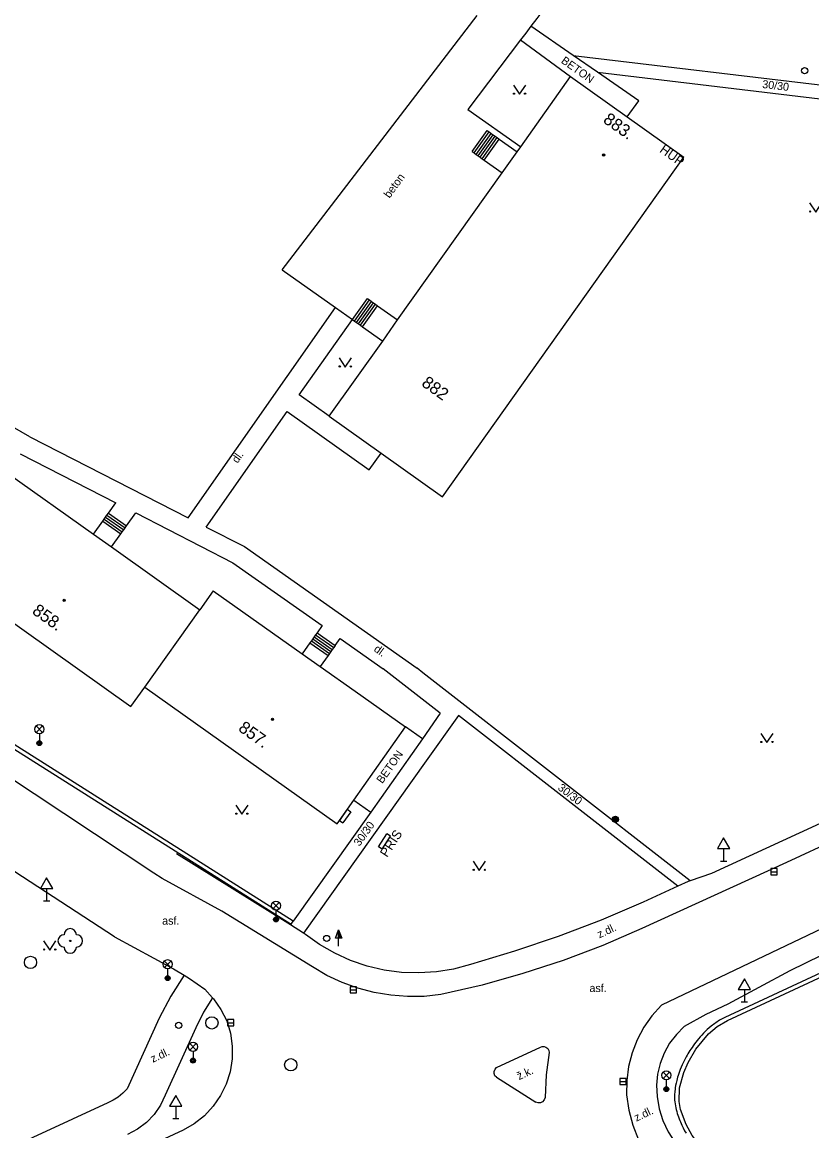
# Model space of a CAD drawing. Extents: x -539515 to -538098, y -1182060 to -1180157.
# Drawn here: x -538446.1 to -538381.9, y -1181318.3 to -1181228.2 of the extents above; entities that cross this region are included whole.
import ezdxf

# ---------------------------------------------------------------- set-up
doc = ezdxf.new("R2010")
doc.units = 0
for name, color, linetype in [('Vrstva 1', 7, 'Continuous'), ('Vrstva 13', 7, 'Continuous'), ('Vrstva 22', 7, 'Continuous'), ('Vrstva 24', 7, 'Continuous'), ('Vrstva 25', 7, 'Continuous'), ('Vrstva 27', 7, 'Continuous'), ('Vrstva 28', 7, 'Continuous'), ('Vrstva 31', 7, 'Continuous'), ('Vrstva 33', 7, 'Continuous'), ('Vrstva 34', 7, 'Continuous'), ('Vrstva 36', 7, 'Continuous'), ('Vrstva 39', 7, 'Continuous'), ('Vrstva 40', 7, 'Continuous'), ('Vrstva 41', 7, 'Continuous'), ('Vrstva 47', 7, 'Continuous'), ('Vrstva 68', 7, 'Continuous'), ('Vrstva 88', 7, 'Continuous')]:
    doc.layers.add(name, color=color, linetype=linetype)

msp = doc.modelspace()

# ---------------------------------------------------------------- linework, layer by layer
at = {"layer": 'Vrstva 1'}
for p, q in [((-538411.942, -1181266.799), (-538392.33, -1181239.21)), ((-538452.84, -1181272.74), (-538437.25, -1181283.83)), ((-538430.57, -1181274.438), (-538431.655, -1181275.965)), ((-538436.1, -1181282.25), (-538420.5, -1181293.35))]:
    msp.add_line(p, q, dxfattribs=at)
for points in [[(-538405.585, -1181238.374), (-538401.53, -1181232.67)], [(-538401.53, -1181232.67), (-538396.931, -1181235.939)], [(-538396.931, -1181235.939), (-538392.33, -1181239.21)], [(-538407.092, -1181240.494), (-538405.875, -1181238.782)], [(-538405.875, -1181238.782), (-538405.585, -1181238.374)], [(-538415.579, -1181252.434), (-538407.092, -1181240.494)], [(-538416.795, -1181254.145), (-538415.579, -1181252.434)], [(-538421.142, -1181260.259), (-538416.795, -1181254.145)], [(-538421.142, -1181260.259), (-538416.929, -1181263.254)], [(-538416.929, -1181263.254), (-538411.942, -1181266.799)], [(-538447.283, -1181264.849), (-538440.285, -1181269.826)], [(-538440.285, -1181269.826), (-538438.818, -1181270.869)], [(-538438.818, -1181270.869), (-538431.655, -1181275.965)], [(-538430.57, -1181274.438), (-538423.341, -1181279.545)], [(-538436.1, -1181282.25), (-538431.655, -1181275.965)], [(-538423.341, -1181279.545), (-538421.871, -1181280.584)], [(-538421.871, -1181280.584), (-538419.024, -1181282.595)], [(-538437.25, -1181283.83), (-538436.1, -1181282.25)], [(-538419.024, -1181282.595), (-538414.94, -1181285.48)], [(-538419.148, -1181291.436), (-538414.94, -1181285.48)], [(-538420.5, -1181293.35), (-538419.148, -1181291.436)]]:
    msp.add_lwpolyline(points, dxfattribs=at)
at = {"layer": 'Vrstva 13'}
for p, q in [((-538424.946, -1181248.351), (-538409.13, -1181227.69)), ((-538405.6, -1181229.69), (-538409.868, -1181235.33)), ((-538405.6, -1181229.69), (-538401.53, -1181232.67)), ((-538401.321, -1181230.946), (-538374.3, -1181234.17)), ((-538396, -1181234.63), (-538399.34, -1181232.31)), ((-538399.34, -1181232.31), (-538373.69, -1181235.37)), ((-538409.868, -1181235.33), (-538405.585, -1181238.374)), ((-538396.931, -1181235.939), (-538396, -1181234.63)), ((-538409.537, -1181238.756), (-538408.32, -1181237.044)), ((-538409.373, -1181238.871), (-538408.156, -1181237.159)), ((-538409.21, -1181238.987), (-538407.993, -1181237.275)), ((-538409.047, -1181239.103), (-538407.83, -1181237.391)), ((-538408.884, -1181239.219), (-538407.667, -1181237.507)), ((-538408.721, -1181239.335), (-538407.504, -1181237.623)), ((-538408.558, -1181239.451), (-538407.341, -1181237.739)), ((-538424.946, -1181248.351), (-538420.636, -1181251.416)), ((-538445.452, -1181261.925), (-538464.962, -1181250.68)), ((-538432.604, -1181268.503), (-538420.636, -1181251.416)), ((-538420.636, -1181251.416), (-538419.241, -1181252.406)), ((-538419.241, -1181252.406), (-538418.025, -1181250.695)), ((-538419.077, -1181252.521), (-538417.861, -1181250.81)), ((-538418.914, -1181252.637), (-538417.698, -1181250.926)), ((-538418.751, -1181252.753), (-538417.535, -1181251.042)), ((-538418.588, -1181252.869), (-538417.372, -1181251.158)), ((-538418.425, -1181252.985), (-538417.209, -1181251.274)), ((-538423.588, -1181258.52), (-538419.241, -1181252.406)), ((-538421.142, -1181260.259), (-538423.588, -1181258.52)), ((-538431.121, -1181269.262), (-538424.54, -1181259.866)), ((-538424.54, -1181259.866), (-538417.884, -1181264.598)), ((-538445.452, -1181261.925), (-538432.604, -1181268.503)), ((-538417.884, -1181264.598), (-538416.929, -1181263.254)), ((-538446.251, -1181263.312), (-538438.478, -1181267.285)), ((-538439.072, -1181268.12), (-538438.478, -1181267.285)), ((-538439.419, -1181268.607), (-538437.945, -1181269.641)), ((-538439.303, -1181268.444), (-538437.829, -1181269.478)), ((-538439.187, -1181268.282), (-538437.713, -1181269.316)), ((-538439.072, -1181268.12), (-538437.598, -1181269.154)), ((-538437.598, -1181269.154), (-538436.857, -1181268.112)), ((-538436.857, -1181268.112), (-538428.954, -1181272.151)), ((-538439.535, -1181268.771), (-538438.061, -1181269.805)), ((-538431.121, -1181269.262), (-538428.03, -1181270.844)), ((-538428.03, -1181270.844), (-538413.994, -1181280.727)), ((-538428.954, -1181272.151), (-538421.718, -1181277.262)), ((-538421.718, -1181277.262), (-538422.125, -1181277.834)), ((-538422.586, -1181278.487), (-538421.116, -1181279.526)), ((-538422.471, -1181278.323), (-538421.001, -1181279.362)), ((-538422.355, -1181278.16), (-538420.885, -1181279.199)), ((-538422.24, -1181277.997), (-538420.77, -1181279.036)), ((-538422.125, -1181277.834), (-538420.655, -1181278.873)), ((-538420.655, -1181278.873), (-538420.248, -1181278.301)), ((-538420.248, -1181278.301), (-538416.756, -1181280.768)), ((-538422.702, -1181278.65), (-538421.232, -1181279.689)), ((-538415.057, -1181282.092), (-538416.756, -1181280.768)), ((-538412.12, -1181284.38), (-538415.057, -1181282.092)), ((-538392.823, -1181298.429), (-538410.636, -1181284.556)), ((-538413.571, -1181286.443), (-538414.94, -1181285.48)), ((-538374.96, -1181290.41), (-538390.09, -1181297.39)), ((-538419.148, -1181291.436), (-538417.77, -1181292.41)), ((-538417.77, -1181292.41), (-538424.07, -1181301.256)), ((-538424.293, -1181301.569), (-538433.53, -1181295.8)), ((-538374.7, -1181300.86), (-538383.72, -1181305.3)), ((-538383.72, -1181305.3), (-538388.76, -1181308.01)), ((-538434.94, -1181309.15), (-538437.56, -1181314.89)), ((-538431.98, -1181309.92), (-538434.46, -1181315.39)), ((-538439.11, -1181316.03), (-538452.17, -1181322.04))]:
    msp.add_line(p, q, dxfattribs=at)
for points in [[(-538402.838, -1181226.015), (-538403.796, -1181227.3), (-538404.277, -1181227.94), (-538404.76, -1181228.58), (-538405.18, -1181229.135), (-538405.6, -1181229.69)], [(-538399.34, -1181232.31), (-538401.321, -1181230.946), (-538404.76, -1181228.58)], [(-538408.32, -1181237.044), (-538408.156, -1181237.159), (-538407.993, -1181237.275), (-538407.83, -1181237.391), (-538407.667, -1181237.507), (-538407.504, -1181237.623), (-538407.341, -1181237.739), (-538405.875, -1181238.782)], [(-538409.537, -1181238.756), (-538409.373, -1181238.871), (-538409.21, -1181238.987), (-538409.047, -1181239.103), (-538408.884, -1181239.219), (-538408.721, -1181239.335), (-538408.558, -1181239.451), (-538407.092, -1181240.494)], [(-538418.025, -1181250.695), (-538417.861, -1181250.81), (-538417.698, -1181250.926), (-538417.535, -1181251.042), (-538417.372, -1181251.158), (-538417.209, -1181251.274), (-538415.579, -1181252.434)], [(-538419.241, -1181252.406), (-538419.077, -1181252.521), (-538418.914, -1181252.637), (-538418.751, -1181252.753), (-538418.588, -1181252.869), (-538418.425, -1181252.985), (-538416.795, -1181254.145)], [(-538440.285, -1181269.826), (-538439.535, -1181268.771), (-538439.419, -1181268.607), (-538439.303, -1181268.444), (-538439.187, -1181268.282), (-538439.072, -1181268.12)], [(-538438.818, -1181270.869), (-538438.061, -1181269.805), (-538437.945, -1181269.641), (-538437.829, -1181269.478), (-538437.713, -1181269.316), (-538437.598, -1181269.154)], [(-538422.125, -1181277.834), (-538422.24, -1181277.997), (-538422.355, -1181278.16), (-538422.471, -1181278.323), (-538422.586, -1181278.487), (-538422.702, -1181278.65), (-538423.341, -1181279.545)], [(-538420.655, -1181278.873), (-538420.77, -1181279.036), (-538420.885, -1181279.199), (-538421.001, -1181279.362), (-538421.116, -1181279.526), (-538421.232, -1181279.689), (-538421.871, -1181280.584)], [(-538413.532, -1181281.086), (-538413.994, -1181280.727)], [(-538391.828, -1181297.99), (-538413.532, -1181281.086)], [(-538412.12, -1181284.38), (-538413.571, -1181286.443)], [(-538410.636, -1181284.556), (-538413.264, -1181288.247)], [(-538413.571, -1181286.443), (-538417.77, -1181292.41)], [(-538413.264, -1181288.247), (-538423.227, -1181302.235)], [(-538390.09, -1181297.39), (-538391.828, -1181297.99), (-538391.98, -1181298.04), (-538392.823, -1181298.429), (-538395.63, -1181299.71)], [(-538395.63, -1181299.71), (-538399.063, -1181301.172), (-538402.553, -1181302.508)], [(-538423.07, -1181302.34), (-538423.227, -1181302.235), (-538424.293, -1181301.569)], [(-538419.396, -1181304.457), (-538420.687, -1181303.871), (-538421.915, -1181303.161), (-538423.07, -1181302.34)], [(-538402.553, -1181302.508), (-538406.089, -1181303.715), (-538409.67, -1181304.79)], [(-538409.67, -1181304.79), (-538411.037, -1181305.156), (-538412.437, -1181305.384), (-538413.852, -1181305.474), (-538415.269, -1181305.425), (-538416.674, -1181305.238), (-538418.054, -1181304.914), (-538419.396, -1181304.457)], [(-538432.91, -1181305.65), (-538434.003, -1181307.356), (-538434.94, -1181309.15)], [(-538430.61, -1181307.48), (-538431.36, -1181308.662), (-538431.98, -1181309.92)], [(-538388.76, -1181308.01), (-538390.56, -1181308.84), (-538392.31, -1181309.82)], [(-538392.31, -1181309.82), (-538392.944, -1181310.461), (-538393.489, -1181311.184), (-538393.928, -1181311.974), (-538394.255, -1181312.818), (-538394.462, -1181313.699), (-538394.545, -1181314.599), (-538394.5, -1181315.5)], [(-538437.56, -1181314.89), (-538437.897, -1181315.238), (-538438.268, -1181315.549), (-538438.673, -1181315.815), (-538439.11, -1181316.03)], [(-538434.46, -1181315.39), (-538434.848, -1181316.21), (-538435.362, -1181316.957), (-538435.989, -1181317.613), (-538436.713, -1181318.158), (-538437.52, -1181318.58)], [(-538394.5, -1181315.5), (-538394.329, -1181316.496), (-538394.03, -1181317.458), (-538393.61, -1181318.374), (-538393.077, -1181319.229), (-538392.438, -1181320.009), (-538391.71, -1181320.7)]]:
    msp.add_lwpolyline(points, dxfattribs=at)
at = {"layer": 'Vrstva 22'}
msp.add_circle((-538442.17, -1181302.87), 0.05, dxfattribs=at)
for centre, start, end in [((-538442.17, -1181302.37), 0, 180), ((-538442.67, -1181302.87), 90, 270), ((-538441.67, -1181302.87), 270, 90), ((-538442.17, -1181303.37), 180, 0)]:
    msp.add_arc(centre, 0.5, start, end, dxfattribs=at)
at = {"layer": 'Vrstva 24'}
for p, q in [((-538419.673, -1181292.18), (-538420.313, -1181293.09)), ((-538419.39, -1181292.38), (-538420.03, -1181293.29)), ((-538419.673, -1181292.18), (-538419.39, -1181292.38)), ((-538420.313, -1181293.09), (-538420.03, -1181293.29)), ((-538417.14, -1181295.23), (-538416.45, -1181294.17)), ((-538416.846, -1181295.42), (-538416.156, -1181294.36)), ((-538416.156, -1181294.36), (-538416.45, -1181294.17)), ((-538416.846, -1181295.42), (-538417.14, -1181295.23))]:
    msp.add_line(p, q, dxfattribs=at)
at = {"layer": 'Vrstva 25'}
for p, q in [((-538420.623, -1181302.648), (-538420.37, -1181301.974)), ((-538420.37, -1181302.648), (-538420.623, -1181302.648)), ((-538420.37, -1181303.3), (-538420.37, -1181302.65))]:
    msp.add_line(p, q, dxfattribs=at)
for points in [[(-538420.12, -1181302.65), (-538420.37, -1181302.65), (-538420.37, -1181301.974), (-538420.37, -1181301.974)], [(-538420.178, -1181302.61), (-538420.331, -1181302.61), (-538420.331, -1181302.198)], [(-538420.235, -1181302.571), (-538420.291, -1181302.571), (-538420.291, -1181302.421)]]:
    msp.add_lwpolyline(points, close=True, dxfattribs=at)
for radius in [0.25, 0.2, 0.15, 0.1, 0.05]:
    msp.add_circle((-538397.89, -1181293), radius, dxfattribs=at)
at = {"layer": 'Vrstva 27'}
for p, q in [((-538385.26, -1181297.25), (-538384.76, -1181297.25)), ((-538419.43, -1181306.85), (-538418.93, -1181306.85)), ((-538429.39, -1181309.51), (-538428.89, -1181309.51)), ((-538397.53, -1181314.29), (-538397.03, -1181314.29))]:
    msp.add_line(p, q, dxfattribs=at)
for points in [[(-538385.26, -1181297.5), (-538384.76, -1181297.5), (-538384.76, -1181297), (-538385.26, -1181297)], [(-538419.43, -1181307.1), (-538418.93, -1181307.1), (-538418.93, -1181306.6), (-538419.43, -1181306.6)], [(-538429.39, -1181309.76), (-538428.89, -1181309.76), (-538428.89, -1181309.26), (-538429.39, -1181309.26)], [(-538397.53, -1181314.54), (-538397.03, -1181314.54), (-538397.03, -1181314.04), (-538397.53, -1181314.04)]]:
    msp.add_lwpolyline(points, close=True, dxfattribs=at)
for centre in [(-538445.4, -1181304.61), (-538430.67, -1181309.53), (-538424.26, -1181312.93)]:
    msp.add_circle(centre, 0.5, dxfattribs=at)
at = {"layer": 'Vrstva 28'}
msp.add_circle((-538382.523, -1181232.185), 0.25, dxfattribs=at)
at = {"layer": 'Vrstva 31'}
for centre in [(-538421.34, -1181302.67), (-538433.36, -1181309.73)]:
    msp.add_circle(centre, 0.25, dxfattribs=at)
at = {"layer": 'Vrstva 33'}
for p, q in [((-538444.945, -1181285.94), (-538444.415, -1181285.41)), ((-538444.945, -1181285.41), (-538444.415, -1181285.94)), ((-538444.68, -1181286.05), (-538444.68, -1181286.8)), ((-538425.724, -1181300.271), (-538425.196, -1181299.741)), ((-538425.724, -1181299.741), (-538425.196, -1181300.271)), ((-538425.46, -1181300.38), (-538425.46, -1181301.13)), ((-538434.524, -1181305.031), (-538433.996, -1181304.501)), ((-538434.524, -1181304.501), (-538433.996, -1181305.031)), ((-538434.26, -1181305.14), (-538434.26, -1181305.89)), ((-538432.464, -1181311.731), (-538431.936, -1181311.201)), ((-538432.464, -1181311.201), (-538431.936, -1181311.731)), ((-538432.2, -1181311.84), (-538432.2, -1181312.59)), ((-538394.024, -1181314.051), (-538393.496, -1181313.521)), ((-538394.024, -1181313.521), (-538393.496, -1181314.051)), ((-538393.76, -1181314.16), (-538393.76, -1181314.91))]:
    msp.add_line(p, q, dxfattribs=at)
for centre, radius in [((-538444.68, -1181285.675), 0.375), ((-538444.68, -1181286.8), 0.2), ((-538444.68, -1181286.8), 0.145), ((-538444.68, -1181286.8), 0.0876), ((-538425.46, -1181300.006), 0.375), ((-538425.46, -1181301.131), 0.2), ((-538425.46, -1181301.131), 0.145), ((-538425.46, -1181301.131), 0.0876), ((-538434.26, -1181304.766), 0.375), ((-538434.26, -1181305.891), 0.2), ((-538434.26, -1181305.891), 0.145), ((-538434.26, -1181305.891), 0.0876), ((-538432.2, -1181311.466), 0.375), ((-538432.2, -1181312.591), 0.2), ((-538432.2, -1181312.591), 0.145), ((-538432.2, -1181312.591), 0.0876), ((-538393.76, -1181313.786), 0.375), ((-538393.76, -1181314.911), 0.2), ((-538393.76, -1181314.911), 0.145), ((-538393.76, -1181314.911), 0.0876)]:
    msp.add_circle(centre, radius, dxfattribs=at)
at = {"layer": 'Vrstva 34'}
for p, q in [((-538389.101, -1181295.371), (-538389.101, -1181296.389)), ((-538389.351, -1181296.389), (-538388.851, -1181296.389)), ((-538444.09, -1181298.602), (-538444.09, -1181299.62)), ((-538444.34, -1181299.62), (-538443.84, -1181299.62)), ((-538387.42, -1181306.804), (-538387.42, -1181307.82)), ((-538387.67, -1181307.82), (-538387.17, -1181307.82)), ((-538433.6, -1181316.284), (-538433.6, -1181317.3)), ((-538433.85, -1181317.3), (-538433.35, -1181317.3))]:
    msp.add_line(p, q, dxfattribs=at)
for points in [[(-538389.601, -1181295.371), (-538388.601, -1181295.371), (-538389.101, -1181294.505)], [(-538444.59, -1181298.602), (-538443.59, -1181298.602), (-538444.09, -1181297.736)], [(-538387.92, -1181306.804), (-538386.92, -1181306.804), (-538387.42, -1181305.936)], [(-538434.1, -1181316.284), (-538433.1, -1181316.284), (-538433.6, -1181315.416)]]:
    msp.add_lwpolyline(points, close=True, dxfattribs=at)
at = {"layer": 'Vrstva 36'}
for points in [[(-538406.18, -1181233.352), (-538405.68, -1181234.102), (-538405.18, -1181233.352)], [(-538382.127, -1181242.925), (-538381.627, -1181243.675), (-538381.126, -1181242.925)], [(-538420.334, -1181255.507), (-538419.834, -1181256.257), (-538419.334, -1181255.507)], [(-538386.087, -1181286.011), (-538385.587, -1181286.761), (-538385.086, -1181286.011)], [(-538428.733, -1181291.835), (-538428.233, -1181292.585), (-538427.733, -1181291.835)], [(-538409.452, -1181296.399), (-538408.952, -1181297.149), (-538408.451, -1181296.399)], [(-538444.335, -1181302.87), (-538443.835, -1181303.62), (-538443.335, -1181302.87)]]:
    msp.add_lwpolyline(points, dxfattribs=at)
for centre in [(-538406.13, -1181234.052), (-538405.231, -1181234.052), (-538382.077, -1181243.625), (-538420.284, -1181256.207), (-538419.385, -1181256.207), (-538386.037, -1181286.711), (-538385.138, -1181286.711), (-538428.683, -1181292.535), (-538427.784, -1181292.535), (-538409.402, -1181297.099), (-538408.503, -1181297.099), (-538444.285, -1181303.57), (-538443.386, -1181303.57)]:
    msp.add_circle(centre, 0.05, dxfattribs=at)
at = {"layer": 'Vrstva 39'}
for centre, radius in [((-538398.85, -1181239.042), 0.09), ((-538398.85, -1181239.042), 0.0398), ((-538442.661, -1181275.207), 0.09), ((-538442.661, -1181275.207), 0.0398), ((-538425.743, -1181284.879), 0.09), ((-538425.743, -1181284.879), 0.0398)]:
    msp.add_circle(centre, radius, dxfattribs=at)
at = {"layer": 'Vrstva 68'}
for p, q in [((-538424.07, -1181301.256), (-538454.706, -1181281.909)), ((-538381.205, -1181305.47), (-538389, -1181309.09)), ((-538388.79, -1181309.323), (-538381.037, -1181305.722))]:
    msp.add_line(p, q, dxfattribs=at)
for points in [[(-538454.87, -1181282.16), (-538424.23, -1181301.51)], [(-538424.23, -1181301.51), (-538424.07, -1181301.256)], [(-538389, -1181309.09), (-538389.112, -1181309.144), (-538389.222, -1181309.201), (-538389.33, -1181309.259), (-538389.435, -1181309.32), (-538389.537, -1181309.383), (-538389.637, -1181309.447), (-538389.735, -1181309.513), (-538389.831, -1181309.58), (-538389.924, -1181309.648), (-538390.015, -1181309.717), (-538390.104, -1181309.787), (-538390.276, -1181309.93), (-538390.439, -1181310.076), (-538390.595, -1181310.223), (-538390.742, -1181310.371), (-538390.882, -1181310.519), (-538391.015, -1181310.666), (-538391.14, -1181310.812), (-538391.259, -1181310.957), (-538391.371, -1181311.1), (-538391.477, -1181311.242), (-538391.578, -1181311.38), (-538391.672, -1181311.517), (-538391.762, -1181311.651), (-538391.846, -1181311.782), (-538391.926, -1181311.91), (-538392.001, -1181312.036), (-538392.071, -1181312.158), (-538392.138, -1181312.277), (-538392.261, -1181312.51), (-538392.37, -1181312.73), (-538392.466, -1181312.938), (-538392.55, -1181313.133), (-538392.624, -1181313.316), (-538392.689, -1181313.488), (-538392.746, -1181313.649), (-538392.795, -1181313.8), (-538392.839, -1181313.941), (-538392.876, -1181314.073), (-538392.909, -1181314.196), (-538392.937, -1181314.311), (-538392.961, -1181314.418), (-538393.002, -1181314.617), (-538393.031, -1181314.79), (-538393.052, -1181314.939), (-538393.067, -1181315.069), (-538393.077, -1181315.181), (-538393.083, -1181315.278), (-538393.09, -1181315.446), (-538393.09, -1181315.57), (-538393.088, -1181315.661), (-538393.082, -1181315.797), (-538393.07, -1181315.93), (-538393.049, -1181316.095), (-538393.022, -1181316.258), (-538392.99, -1181316.418), (-538392.953, -1181316.575), (-538392.912, -1181316.729), (-538392.868, -1181316.879), (-538392.821, -1181317.026), (-538392.772, -1181317.169), (-538392.72, -1181317.308), (-538392.667, -1181317.443)], [(-538392.598, -1181316.576), (-538392.718, -1181315.926), (-538392.675, -1181314.793), (-538392.349, -1181313.564), (-538391.993, -1181312.735), (-538391.371, -1181311.668), (-538390.323, -1181310.411), (-538389.635, -1181309.827), (-538388.79, -1181309.323)], [(-538387.669, -1181322.243), (-538388.621, -1181321.585), (-538389.574, -1181320.926), (-538390.707, -1181319.924), (-538391.66, -1181318.675), (-538392.156, -1181317.775), (-538392.598, -1181316.576)], [(-538392.667, -1181317.443), (-538392.612, -1181317.574), (-538392.557, -1181317.702), (-538392.5, -1181317.825), (-538392.443, -1181317.944), (-538392.385, -1181318.06), (-538392.268, -1181318.283), (-538392.151, -1181318.491)]]:
    msp.add_lwpolyline(points, dxfattribs=at)
at = {"layer": 'Vrstva 88'}
for p, q in [((-538435.38, -1181297.36), (-538447.52, -1181289.315)), ((-538370.33, -1181290.19), (-538384, -1181296.5)), ((-538384, -1181296.5), (-538395.76, -1181301.87)), ((-538434.71, -1181297.8), (-538435.38, -1181297.36)), ((-538429.86, -1181300.45), (-538434.71, -1181297.8)), ((-538375.52, -1181299.2), (-538394.15, -1181308.1)), ((-538422.49, -1181304.98), (-538429.86, -1181300.45)), ((-538438.57, -1181302.55), (-538433.79, -1181305.14)), ((-538421.318, -1181305.671), (-538422.49, -1181304.98)), ((-538407.54, -1181313.16), (-538403.99, -1181311.51)), ((-538407.55, -1181313.95), (-538404.36, -1181315.96)), ((-538432.094, -1181317.715), (-538433, -1181318.24)), ((-538433, -1181318.24), (-538443.76, -1181323.21))]:
    msp.add_line(p, q, dxfattribs=at)
for points in [[(-538438.57, -1181302.55), (-538448.563, -1181296.039)], [(-538395.76, -1181301.87), (-538398.914, -1181303.233), (-538402.132, -1181304.454)], [(-538402.132, -1181304.454), (-538405.402, -1181305.528), (-538408.717, -1181306.454)], [(-538433.79, -1181305.14), (-538432.91, -1181305.65), (-538432.491, -1181305.917), (-538431.25, -1181306.78)], [(-538412.07, -1181307.23), (-538413.424, -1181307.371), (-538414.786, -1181307.391), (-538416.144, -1181307.288), (-538417.487, -1181307.062), (-538418.805, -1181306.715), (-538420.085, -1181306.25), (-538421.318, -1181305.671)], [(-538408.717, -1181306.454), (-538412.07, -1181307.23)], [(-538431.25, -1181306.78), (-538430.61, -1181307.48), (-538430.542, -1181307.561), (-538429.941, -1181308.429), (-538429.46, -1181309.37)], [(-538394.15, -1181308.1), (-538394.922, -1181308.951), (-538395.582, -1181309.888), (-538396.125, -1181310.898), (-538396.542, -1181311.965), (-538396.827, -1181313.075), (-538396.978, -1181314.212), (-538396.99, -1181315.36)], [(-538429.46, -1181309.37), (-538429.16, -1181310.373), (-538429.013, -1181311.411), (-538429.022, -1181312.459), (-538429.187, -1181313.494), (-538429.502, -1181314.493), (-538429.962, -1181315.435), (-538430.557, -1181316.298), (-538431.273, -1181317.064), (-538432.094, -1181317.715)], [(-538403.99, -1181311.51), (-538403.831, -1181311.454), (-538403.666, -1181311.456), (-538403.54, -1181311.5), (-538403.386, -1181311.621), (-538403.305, -1181311.764), (-538403.28, -1181311.93)], [(-538403.28, -1181311.93), (-538403.521, -1181313.757), (-538403.6, -1181315.6)], [(-538407.55, -1181313.95), (-538407.676, -1181313.821), (-538407.745, -1181313.648), (-538407.75, -1181313.48), (-538407.672, -1181313.289), (-538407.54, -1181313.16)], [(-538396.99, -1181315.36), (-538396.811, -1181316.615), (-538396.481, -1181317.842), (-538396.005, -1181319.019), (-538395.388, -1181320.129), (-538394.642, -1181321.157), (-538393.776, -1181322.085), (-538392.803, -1181322.902)], [(-538403.6, -1181315.6), (-538403.669, -1181315.786), (-538403.802, -1181315.93), (-538403.979, -1181316.013), (-538404.175, -1181316.023), (-538404.36, -1181315.96)]]:
    msp.add_lwpolyline(points, dxfattribs=at)

# ---------------------------------------------------------------- texts
at = {"layer": 'Vrstva 40'}
for s, rotation, p in [('BETON', 324.59214, (-538402.359, -1181231.502)), ('30/30', 353.19687, (-538385.995, -1181233.584)), ('beton', 53.86809, (-538416.241, -1181242.589)), ('dl.', 54.99171, (-538428.585, -1181264.117)), ('dl.', 324.41041, (-538417.568, -1181279.286)), ('BETON', 54.75955, (-538416.827, -1181290.139)), ('30/30', 322.08899, (-538402.624, -1181290.541)), ('30/30', 54.54207, (-538418.678, -1181295.23)), ('z.dl.', 25.00192, (-538399.194, -1181302.667)), ('z.dl.', 25.00192, (-538435.469, -1181312.773)), ('ž.k.', 25.00192, (-538405.714, -1181314.186)), ('z.dl.', 25.00192, (-538396.189, -1181317.557))]:
    msp.add_text(s, height=0.65, rotation=rotation, dxfattribs=at).set_placement(p)
for p in [(-538434.707, -1181301.55), (-538400.002, -1181307.023)]:
    msp.add_text('asf.', height=0.65, dxfattribs=at).set_placement(p)
at = {"layer": 'Vrstva 41'}
for s, rotation, p in [('HUP', 324.59214, (-538394.361, -1181238.751)), ('PRIS', 56.93815, (-538416.442, -1181296.13))]:
    msp.add_text(s, height=0.75, rotation=rotation, dxfattribs=at).set_placement(p)
at = {"layer": 'Vrstva 47'}
for s, rotation, p in [('883.', 324.59214, (-538398.961, -1181236.337)), ('882', 324.36088, (-538413.711, -1181257.725)), ('858.', 324.57373, (-538445.337, -1181276.237)), ('857.', 324.56668, (-538428.591, -1181285.752))]:
    msp.add_text(s, height=1, rotation=rotation, dxfattribs=at).set_placement(p)

doc.saveas('drawing.dxf')
